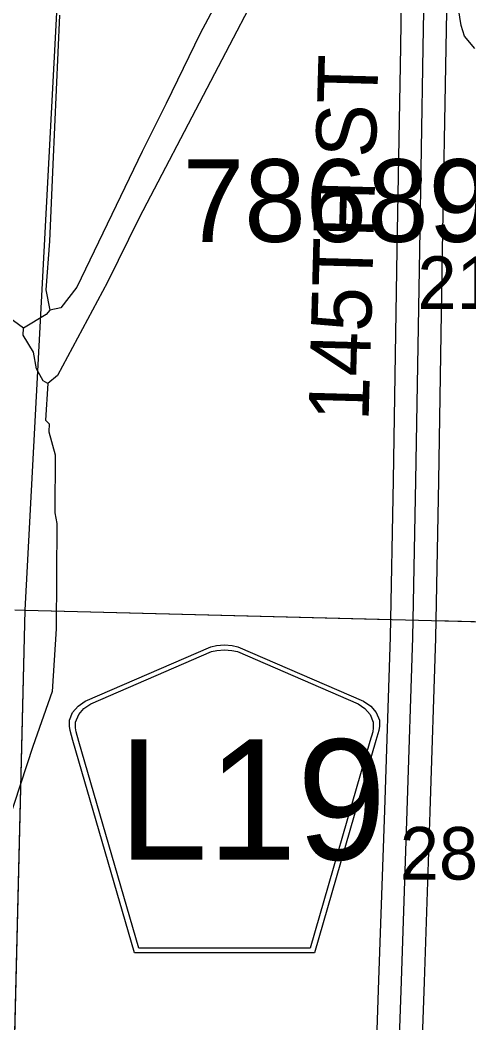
# Model space of a CAD drawing. Extents: x -132.8 to -73.3, y -60 to -26.
# Drawn here: x -125.537 to -124.939, y -36.823 to -35.488 of the extents above; entities that cross this region are included whole.
import ezdxf

# ---------------------------------------------------------------- set-up
doc = ezdxf.new("R2010")
doc.units = 0
for name, color, linetype in [('tdCoHydroRiver', 7, 'Continuous'), ('tdCoSecRdNmbr', 7, 'Continuous'), ('tdCoSecRdTxt', 7, 'Continuous'), ('tdCoSecRteBand', 7, 'Continuous'), ('tdCoSecRteCL', 7, 'Continuous'), ('tdCoSectLine', 7, 'Continuous'), ('tdCoSectLinePart', 7, 'Continuous'), ('tdCoShieldCoRte', 7, 'Continuous'), ('tdCoStrucPriMaintName', 7, 'Continuous'), ('tdCoSurfGravel', 7, 'Continuous')]:
    doc.layers.add(name, color=color, linetype=linetype)

msp = doc.modelspace()

# ---------------------------------------------------------------- linework, layer by layer
at = {"layer": 'tdCoHydroRiver'}
for points in [[(-124.9419, -34.0644), (-124.9458, -34.2568), (-124.9512, -34.3923), (-124.9714, -34.5999), (-124.9804, -34.6407), (-124.9852, -34.6973), (-125.0021, -34.7915), (-125.0065, -34.834), (-125.0037, -34.8467), (-125.0021, -34.9019), (-125.009, -34.9223), (-125.1253, -35.1839), (-125.2971, -35.5056), (-125.3423, -35.5989), (-125.3741, -35.6627), (-125.4613, -35.8432), (-125.4826, -35.871), (-125.4969, -35.8737)], [(-125.1328, -35.2784), (-125.1662, -35.3437), (-125.1979, -35.4059), (-125.3782, -35.7509), (-125.4201, -35.8365), (-125.4868, -35.9608), (-125.4997, -35.9714)], [(-124.9315, -35.5255), (-124.9452, -35.5093), (-124.9496, -35.495), (-124.9589, -35.4364)], [(-125.4842, -35.4813), (-125.493, -35.6798), (-125.4975, -35.7822), (-125.5025, -35.8467), (-125.4969, -35.8737)], [(-125.5323, -35.8979), (-125.5571, -35.8799)], [(-125.4969, -35.8737), (-125.5018, -35.8799), (-125.5323, -35.8979)], [(-125.4997, -35.9714), (-125.5059, -35.9681), (-125.5149, -35.9521), (-125.519, -35.9299), (-125.5326, -35.9074), (-125.5323, -35.8979)], [(-125.4997, -35.9714), (-125.5027, -36.0202), (-125.4981, -36.0251), (-125.4984, -36.0361), (-125.4898, -36.0664), (-125.4904, -36.1436), (-125.4877, -36.1579), (-125.4885, -36.2983), (-125.4941, -36.3817), (-125.5198, -36.4551), (-125.5699, -36.6067), (-125.5835, -36.6395), (-125.5991, -36.6895), (-125.6192, -36.7315), (-125.6436, -36.7561), (-125.6511, -36.7953), (-125.6658, -36.8138), (-125.7058, -36.8332)]]:
    msp.add_lwpolyline(points, dxfattribs=at)
at = {"layer": 'tdCoSecRteBand'}
for points in [[(-125.0664, -36.9786), (-125.0589, -36.7662), (-125.0513, -36.5397), (-125.0438, -36.3091), (-125.0398, -36.1002), (-125.0346, -35.7934), (-125.03, -35.5235), (-125.0283, -35.4265)], [(-124.9683, -35.4275), (-124.97, -35.5245), (-124.97, -35.5245), (-124.9746, -35.7944), (-124.9746, -35.7944), (-124.9798, -36.1012), (-124.9798, -36.1013), (-124.9798, -36.1013), (-124.9838, -36.3104), (-124.9838, -36.3106), (-124.9838, -36.3108), (-124.9914, -36.5416), (-124.9914, -36.5417), (-124.9914, -36.5417), (-124.9989, -36.7682), (-124.9989, -36.7682), (-124.9989, -36.7683), (-125.0065, -36.9806)]]:
    msp.add_lwpolyline(points, dxfattribs=at)
at = {"layer": 'tdCoSecRteCL'}
msp.add_lwpolyline([(-125.0365, -36.9796), (-125.0289, -36.7672), (-125.0213, -36.5407), (-125.0138, -36.3098), (-125.0098, -36.1007), (-125.0046, -35.7939), (-125, -35.524), (-124.9983, -35.427)], dxfattribs=at)
at = {"layer": 'tdCoSectLine'}
for points in [[(-125.5297, -36.2734), (-125.476, -35.2595)], [(-125.5543, -37.2786), (-125.5297, -36.2734)], [(-125.5437, -36.273), (-125.5297, -36.2734)], [(-125.5297, -36.2734), (-124.4827, -36.3)]]:
    msp.add_lwpolyline(points, dxfattribs=at)
at = {"layer": 'tdCoSectLinePart'}
for points in [[(-125.5297, -36.2734), (-125.476, -35.2595)], [(-125.5475, -36.9993), (-125.5297, -36.2734)], [(-125.5437, -36.273), (-125.5297, -36.2734)], [(-125.5297, -36.2734), (-125.0437, -36.2857)], [(-124.9838, -36.2872), (-124.5318, -36.2987)]]:
    msp.add_lwpolyline(points, dxfattribs=at)
at = {"layer": 'tdCoShieldCoRte'}
for points in [[(-125.3844, -36.7298), (-125.4664, -36.4469), (-125.4702, -36.4337), (-125.471, -36.4278), (-125.471, -36.42), (-125.4667, -36.4097), (-125.4594, -36.4012), (-125.4499, -36.3946), (-125.2826, -36.3222), (-125.2751, -36.3206), (-125.2646, -36.3197), (-125.2542, -36.3206), (-125.2467, -36.3222), (-125.0794, -36.3946), (-125.0699, -36.4012), (-125.0626, -36.4097), (-125.0583, -36.42), (-125.0583, -36.4278), (-125.0591, -36.4337), (-125.0629, -36.4469), (-125.1449, -36.7298)], [(-125.3785, -36.7234), (-125.4583, -36.4482), (-125.462, -36.4355), (-125.4627, -36.4299), (-125.4627, -36.4224), (-125.4586, -36.4125), (-125.4516, -36.4043), (-125.4425, -36.3979), (-125.2819, -36.3285), (-125.2747, -36.3269), (-125.2646, -36.326), (-125.2546, -36.3269), (-125.2474, -36.3285), (-125.0868, -36.3979), (-125.0776, -36.4043), (-125.0707, -36.4125), (-125.0666, -36.4224), (-125.0666, -36.4299), (-125.0673, -36.4355), (-125.071, -36.4482), (-125.1507, -36.7234)]]:
    msp.add_lwpolyline(points, close=True, dxfattribs=at)
at = {"layer": 'tdCoSurfGravel'}
msp.add_lwpolyline([(-125.0589, -38.0178), (-125.0585, -37.996), (-125.0562, -37.8335), (-125.0556, -37.7969), (-125.0529, -37.6356), (-125.0493, -37.4492), (-125.0444, -37.2197), (-125.0386, -37.0458), (-125.0365, -36.9796), (-125.0289, -36.7672), (-125.0213, -36.5407), (-125.0138, -36.3098), (-125.0098, -36.1007), (-125.0046, -35.7939), (-125, -35.524), (-124.9983, -35.427), (-124.9959, -35.3025)], dxfattribs=at)

# ---------------------------------------------------------------- texts
at = {"layer": 'tdCoSecRdNmbr'}
for s, p in [('2104', (-125.0077, -35.8722)), ('2806', (-125.0312, -36.632))]:
    msp.add_text(s, height=0.07, rotation=359.9063, dxfattribs=at).set_placement(p)
at = {"layer": 'tdCoSecRdTxt'}
msp.add_text('145TH ST', height=0.08, rotation=88.4428, dxfattribs=at).set_placement((-125.0728, -36.0224))
at = {"layer": 'tdCoShieldCoRte'}
msp.add_text('L19', height=0.16, dxfattribs=at).set_placement((-125.4061, -36.6055))
at = {"layer": 'tdCoStrucPriMaintName'}
msp.add_text('78689S029', height=0.11, dxfattribs=at).set_placement((-125.3201, -35.783))
msp.add_text('78689S029', height=0.11, dxfattribs=at).set_placement((-125.3201, -35.783))
msp.add_text('78689S029', height=0.11, dxfattribs=at).set_placement((-125.3201, -35.783))

doc.saveas('drawing.dxf')
